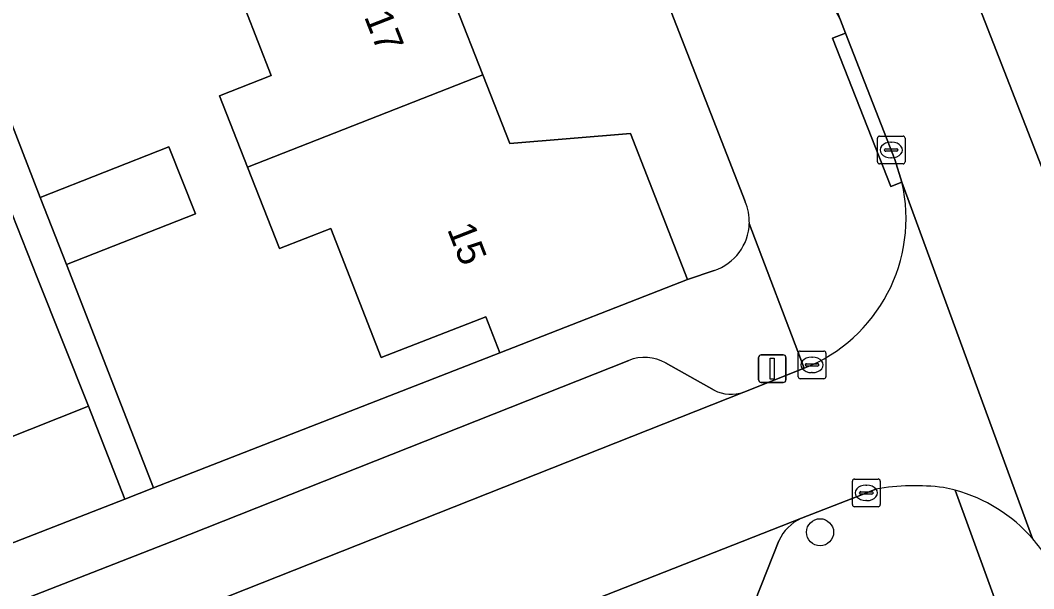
# Model space of a CAD drawing. Extents: x 159680 to 160786, y 387323 to 388340.
# Drawn here: x 160065.35 to 160101.92, y 387502.04 to 387522.56 of the extents above; entities that cross this region are included whole.
import ezdxf

# ---------------------------------------------------------------- set-up
doc = ezdxf.new("R2010")
doc.units = 0
for name, color, linetype in [('IMGEO_Boom', 7, 'Continuous'), ('IMGEO_Erf', 7, 'Continuous'), ('IMGEO_Kolk', 7, 'Continuous'), ('IMGEO_Lichtmast', 7, 'Continuous'), ('IMGEO_Pand', 7, 'Continuous'), ('IMGEO_Pand_nummerreeks', 7, 'Continuous'), ('IMGEO_Parkeervlak_open', 7, 'Continuous'), ('IMGEO_Rijbaan_lokaal_open', 7, 'Continuous'), ('IMGEO_Voetpad_open', 7, 'Continuous')]:
    doc.layers.add(name, color=color, linetype=linetype)

msp = doc.modelspace()

# ---------------------------------------------------------------- linework, layer by layer
at = {"layer": 'IMGEO_Boom'}
msp.add_circle((160094.213, 387504.079), 0.489, dxfattribs=at)
at = {"layer": 'IMGEO_Erf'}
for points in [[(160071.24, 387567.984), (160064.587, 387565.389), (160065.558, 387562.904), (160069.881, 387563.257), (160071.415, 387559.335), (160072.948, 387555.415), (160069.537, 387552.725), (160070.476, 387550.323), (160071.416, 387547.919), (160075.716, 387548.393), (160077.238, 387544.5), (160078.761, 387540.606), (160075.342, 387537.87), (160076.297, 387535.429), (160077.252, 387532.986), (160081.553, 387533.451), (160083.088, 387529.525), (160084.622, 387525.601), (160081.074, 387523.065), (160082.044, 387520.585), (160083.013, 387518.107), (160087.37, 387518.47), (160089.429, 387513.205), (160090.391, 387513.528)], [(160091.509, 387516.011), (160071.24, 387567.984)], [(160049.345, 387559.465), (160066.07, 387516.165), (160070.72, 387517.991), (160071.672, 387515.567), (160067.021, 387513.741), (160070.164, 387505.683), (160082.66, 387510.557), (160082.151, 387511.859), (160078.381, 387510.385), (160076.561, 387515.042), (160074.702, 387514.315), (160073.552, 387517.256), (160072.544, 387519.834), (160074.406, 387520.561), (160072.527, 387525.384), (160070.734, 387529.97), (160068.866, 387529.239), (160067.755, 387532.08), (160066.688, 387534.807), (160068.56, 387535.538), (160066.681, 387540.361), (160064.907, 387544.897)], [(160069.127, 387505.279), (160067.819, 387508.634), (160064.637, 387507.364), (160064.847, 387506.837), (160063.284, 387506.213), (160063.071, 387506.753), (160059.873, 387505.476), (160060.091, 387504.929), (160058.727, 387504.385), (160054.2, 387502.578), (160051.005, 387501.339), (160049.647, 387500.797), (160049.355, 387501.385), (160046.255, 387500.148), (160046.314, 387500), (160046.515, 387499.498), (160045.265, 387499), (160044.991, 387499.689), (160044.698, 387499.572), (160044.527, 387500), (160044.012, 387501.289), (160041.11, 387500.131), (160041.16, 387500), (160042.036, 387497.709)], [(160045.65, 387496.123), (160055.591, 387500), (160069.127, 387505.279)]]:
    msp.add_lwpolyline(points, dxfattribs=at)
for centre, radius, start, end in [((160089.796, 387515.274), 1.865, 358.511, 23.2655), ((160089.816, 387515.281), 1.845, 288.1542, 358.3006)]:
    msp.add_arc(centre, radius, start, end, dxfattribs=at)
at = {"layer": 'IMGEO_Kolk'}
for p, q in [((160096.356, 387518.375), (160097.208, 387518.375)), ((160096.281, 387517.449), (160096.281, 387518.301)), ((160096.769, 387518.155), (160096.794, 387518.155)), ((160097.282, 387518.301), (160097.282, 387517.449)), ((160096.54, 387517.869), (160096.54, 387517.881)), ((160096.978, 387517.832), (160096.58, 387517.832)), ((160096.583, 387517.918), (160096.981, 387517.918)), ((160097.024, 387517.881), (160097.024, 387517.869)), ((160097.208, 387517.375), (160096.356, 387517.375)), ((160096.792, 387517.595), (160096.767, 387517.595)), ((160093.422, 387509.694), (160093.422, 387510.546)), ((160093.497, 387510.62), (160094.349, 387510.62)), ((160093.91, 387510.4), (160093.935, 387510.4)), ((160094.423, 387510.546), (160094.423, 387509.694)), ((160093.681, 387510.114), (160093.681, 387510.126)), ((160094.119, 387510.077), (160093.721, 387510.077)), ((160093.724, 387510.163), (160094.122, 387510.163)), ((160094.165, 387510.126), (160094.165, 387510.114)), ((160094.349, 387509.62), (160093.497, 387509.62)), ((160093.933, 387509.84), (160093.908, 387509.84)), ((160095.381, 387505.075), (160095.381, 387505.927)), ((160095.456, 387506.001), (160096.308, 387506.001)), ((160096.382, 387505.927), (160096.382, 387505.075)), ((160095.869, 387505.781), (160095.894, 387505.781)), ((160095.64, 387505.495), (160095.64, 387505.507)), ((160096.078, 387505.458), (160095.68, 387505.458)), ((160095.683, 387505.544), (160096.081, 387505.544)), ((160095.892, 387505.221), (160095.867, 387505.221)), ((160096.124, 387505.507), (160096.124, 387505.495)), ((160096.308, 387505.001), (160095.456, 387505.001))]:
    msp.add_line(p, q, dxfattribs=at)
for points in [[(160096.356, 387518.375), (160097.208, 387518.375)], [(160096.281, 387517.449), (160096.281, 387518.301)], [(160097.282, 387518.301), (160097.282, 387517.449)], [(160097.208, 387517.375), (160096.356, 387517.375)], [(160093.422, 387509.694), (160093.422, 387510.546)], [(160093.497, 387510.62), (160094.349, 387510.62)], [(160094.423, 387510.546), (160094.423, 387509.694)], [(160094.349, 387509.62), (160093.497, 387509.62)], [(160095.381, 387505.075), (160095.381, 387505.927)], [(160095.456, 387506.001), (160096.308, 387506.001)], [(160096.382, 387505.927), (160096.382, 387505.075)], [(160096.308, 387505.001), (160095.456, 387505.001)]]:
    msp.add_lwpolyline(points, dxfattribs=at)
for centre, radius, start, end in [((160096.358, 387518.299), 0.0765, 91.552, 178.448), ((160096.358, 387518.299), 0.0765, 91.552, 178.448), ((160097.206, 387518.299), 0.0765, 1.552, 88.448), ((160097.206, 387518.299), 0.0765, 1.552, 88.448), ((160096.58, 387517.878), 0.0403, 85.8775, 175.7526), ((160096.577, 387517.868), 0.0366, 178.938, 274.7102), ((160096.981, 387517.875), 0.043, 264.8664, 352.4533), ((160096.985, 387517.88), 0.0386, 1.7309, 96.639), ((160096.358, 387517.451), 0.0765, 181.552, 268.448), ((160096.358, 387517.451), 0.0765, 181.552, 268.448), ((160097.206, 387517.451), 0.0765, 271.552, 358.448), ((160097.206, 387517.451), 0.0765, 271.552, 358.448), ((160093.499, 387510.544), 0.0765, 91.552, 178.448), ((160093.499, 387510.544), 0.0765, 91.552, 178.448), ((160094.347, 387510.544), 0.0765, 1.552, 88.448), ((160094.347, 387510.544), 0.0765, 1.552, 88.448), ((160093.721, 387510.123), 0.0403, 85.8775, 175.7526), ((160093.718, 387510.113), 0.0366, 178.938, 274.7102), ((160094.122, 387510.12), 0.043, 264.8664, 352.4533), ((160094.126, 387510.125), 0.0386, 1.7309, 96.639), ((160093.499, 387509.696), 0.0765, 181.552, 268.448), ((160093.499, 387509.696), 0.0765, 181.552, 268.448), ((160094.347, 387509.696), 0.0765, 271.552, 358.448), ((160094.347, 387509.696), 0.0765, 271.552, 358.448), ((160095.458, 387505.925), 0.0765, 91.552, 178.448), ((160095.458, 387505.925), 0.0765, 91.552, 178.448), ((160096.306, 387505.925), 0.0765, 1.552, 88.448), ((160096.306, 387505.925), 0.0765, 1.552, 88.448), ((160095.68, 387505.504), 0.0403, 85.8775, 175.7526), ((160095.677, 387505.494), 0.0366, 178.938, 274.7102), ((160096.081, 387505.501), 0.043, 264.8664, 352.4533), ((160096.085, 387505.506), 0.0386, 1.7309, 96.639), ((160095.458, 387505.077), 0.0765, 181.552, 268.448), ((160095.458, 387505.077), 0.0765, 181.552, 268.448), ((160096.306, 387505.077), 0.0765, 271.552, 358.448), ((160096.306, 387505.077), 0.0765, 271.552, 358.448)]:
    msp.add_arc(centre, radius, start, end, dxfattribs=at)
for centre, major_axis, ratio, start_param, end_param in [((160096.768, 387517.875), (-0.387, 0.002), 0.722429, 4.712389, 7.853982), ((160096.793, 387517.875), (-0.39, 0.002), 0.717154, 1.570796, 4.712389), ((160093.909, 387510.12), (-0.387, 0.002), 0.722429, 4.712389, 7.853982), ((160093.934, 387510.12), (-0.39, 0.002), 0.717154, 1.570796, 4.712389), ((160095.868, 387505.501), (-0.387, 0.002), 0.722429, 4.712389, 7.853982), ((160095.893, 387505.501), (-0.39, 0.002), 0.717154, 1.570796, 4.712389)]:
    msp.add_ellipse(centre, major_axis=major_axis, ratio=ratio, start_param=start_param, end_param=end_param, dxfattribs=at)
at = {"layer": 'IMGEO_Lichtmast'}
for p, q in [((160091.992, 387509.584), (160091.992, 387510.384)), ((160091.992, 387510.384), (160091.992, 387509.584)), ((160092.092, 387510.484), (160092.882, 387510.484)), ((160092.882, 387510.484), (160092.092, 387510.484)), ((160092.982, 387510.384), (160092.982, 387509.584)), ((160092.982, 387509.584), (160092.982, 387510.384)), ((160092.882, 387509.484), (160092.092, 387509.484)), ((160092.092, 387509.484), (160092.882, 387509.484))]:
    msp.add_line(p, q, dxfattribs=at)
msp.add_lwpolyline([(160092.412, 387510.359), (160092.562, 387510.359), (160092.562, 387509.609), (160092.412, 387509.609), (160092.412, 387510.359)], dxfattribs=at)
for centre, start, end in [((160092.092, 387510.384), 90, 180), ((160092.092, 387510.384), 90, 180), ((160092.882, 387510.384), 0, 90), ((160092.882, 387510.384), 360, 90), ((160092.092, 387509.584), 180, 270), ((160092.092, 387509.584), 180, 270), ((160092.882, 387509.584), 270, 0), ((160092.882, 387509.584), 270, 0)]:
    msp.add_arc(centre, 0.1, start, end, dxfattribs=at)
at = {"layer": 'IMGEO_Pand'}
for points in [[(160083.088, 387529.525), (160072.527, 387525.384), (160074.406, 387520.561), (160072.544, 387519.834), (160073.552, 387517.256), (160082.044, 387520.585), (160081.074, 387523.065), (160084.622, 387525.601)], [(160082.044, 387520.585), (160073.552, 387517.256), (160074.702, 387514.315), (160076.561, 387515.042), (160078.381, 387510.385), (160082.151, 387511.859), (160082.66, 387510.557), (160089.429, 387513.205), (160087.37, 387518.47), (160083.013, 387518.107)], [(160067.021, 387513.741), (160071.672, 387515.567), (160070.72, 387517.991), (160066.07, 387516.165)], [(160065.965, 387513.278), (160064.323, 387517.392), (160059.623, 387515.516), (160063.071, 387506.753), (160063.284, 387506.213), (160064.847, 387506.837), (160064.637, 387507.364), (160067.819, 387508.634)]]:
    msp.add_lwpolyline(points, close=True, dxfattribs=at)
at = {"layer": 'IMGEO_Parkeervlak_open'}
for points in [[(160094.951, 387522.558), (160082.582, 387554.195), (160069.872, 387586.748)], [(160087.309, 387510.283), (160070.825, 387503.75), (160061.243, 387500), (160051.245, 387496.087)], [(160090.387, 387509.208), (160088.641, 387510.192)], [(160049.085, 387492.452), (160068.368, 387500), (160071.776, 387501.334), (160091.461, 387509.135)], [(160093.542, 387504.582), (160081.892, 387500), (160066.016, 387493.756), (160051.074, 387487.99)], [(160091.856, 387501.582), (160092.727, 387503.77)]]:
    msp.add_lwpolyline(points, dxfattribs=at)
for centre, radius, start, end in [((160093.118, 387521.784), 1.99, 22.8858, 66.567), ((160087.88, 387508.849), 1.543, 60.4648, 111.7187), ((160091.008, 387510.409), 1.352, 242.6597, 289.5635), ((160094.165, 387503.142), 1.569, 113.3874, 156.4013)]:
    msp.add_arc(centre, radius, start, end, dxfattribs=at)
at = {"layer": 'IMGEO_Rijbaan_lokaal_open'}
for points in [[(160067.358, 387603.895), (160067.585, 387598.789), (160067.598, 387598.089), (160067.604, 387597.468), (160067.644, 387596.832), (160068.014, 387593.703), (160068.663, 387590.62), (160068.736, 387590.339), (160069.66, 387587.394), (160069.872, 387586.748), (160082.582, 387554.195), (160094.951, 387522.558), (160095.132, 387522.093), (160096.916, 387517.531), (160097.168, 387516.715), (160101.879, 387503.852)], [(160108.108, 387502.148), (160086.248, 387558.199), (160073.949, 387589.946)], [(160101.879, 387503.852), (160097.168, 387516.715)], [(160093.64, 387509.999), (160091.461, 387509.135), (160071.776, 387501.334), (160068.368, 387500), (160049.085, 387492.452), (160047.522, 387491.862)], [(160081.892, 387500), (160093.542, 387504.582), (160095.529, 387505.363), (160096.22, 387505.635)]]:
    msp.add_lwpolyline(points, dxfattribs=at)
for centre, radius, start, end in [((160091.495, 387515.411), 5.821, 291.625, 12.948), ((160097.645, 387497.535), 8.224, 82.8259, 99.9776), ((160097.567, 387500.026), 5.776, 74.7009, 78.9706), ((160097.581, 387500.085), 5.715, 41.2353, 74.6801), ((160097.617, 387500.112), 5.67, 22.8259, 41.2651)]:
    msp.add_arc(centre, radius, start, end, dxfattribs=at)
at = {"layer": 'IMGEO_Voetpad_open'}
for points in [[(160046.056, 387652.443), (160052.252, 387636.426), (160053.358, 387633.584), (160046.881, 387631.063), (160047.538, 387629.374), (160060.288, 387596.62), (160068.19, 387575.804), (160070.688, 387569.4), (160071.24, 387567.984), (160091.509, 387516.011)], [(160073.949, 387589.946), (160086.248, 387558.199), (160108.108, 387502.148)], [(160064.323, 387517.392), (160065.965, 387513.278), (160067.819, 387508.634), (160069.127, 387505.279), (160070.164, 387505.683), (160067.021, 387513.741), (160066.07, 387516.165), (160049.345, 387559.465)], [(160094.667, 387521.911), (160095.132, 387522.093), (160094.951, 387522.558)], [(160097.168, 387516.715), (160096.761, 387516.556), (160094.667, 387521.911)], [(160091.461, 387509.135), (160093.64, 387509.999), (160091.66, 387515.226)], [(160091.66, 387515.226), (160093.64, 387509.999)], [(160090.391, 387513.528), (160089.429, 387513.205), (160082.66, 387510.557), (160070.164, 387505.683), (160069.127, 387505.279), (160055.591, 387500), (160045.65, 387496.123)], [(160070.825, 387503.75), (160087.309, 387510.283)], [(160088.641, 387510.192), (160090.387, 387509.208)], [(160096.22, 387505.635), (160095.529, 387505.363), (160093.542, 387504.582)], [(160099.091, 387505.597), (160100.877, 387500.679), (160101.142, 387500), (160106.734, 387485.676), (160119.877, 387490.561)], [(160100.877, 387500.679), (160099.091, 387505.597)], [(160051.245, 387496.087), (160061.243, 387500), (160070.825, 387503.75)], [(160092.727, 387503.77), (160091.856, 387501.582)]]:
    msp.add_lwpolyline(points, dxfattribs=at)
msp.add_lwpolyline([(160095.132, 387522.093), (160094.667, 387521.911), (160096.761, 387516.556), (160097.168, 387516.715), (160096.916, 387517.531)], close=True, dxfattribs=at)
for centre, radius, start, end in [((160093.118, 387521.784), 1.99, 22.8858, 66.567), ((160091.495, 387515.411), 5.821, 291.625, 12.948), ((160089.796, 387515.274), 1.865, 358.511, 23.2655), ((160089.816, 387515.281), 1.845, 288.1542, 358.3006), ((160087.88, 387508.849), 1.543, 60.4648, 111.7187), ((160091.008, 387510.409), 1.352, 242.6597, 289.5635), ((160097.645, 387497.535), 8.224, 82.8259, 99.9776), ((160097.567, 387500.026), 5.776, 74.7009, 78.9706), ((160097.581, 387500.085), 5.715, 41.2353, 74.6801), ((160094.165, 387503.142), 1.569, 113.3874, 156.4013), ((160097.617, 387500.112), 5.67, 22.8259, 41.2651)]:
    msp.add_arc(centre, radius, start, end, dxfattribs=at)

# ---------------------------------------------------------------- texts
at = {"layer": 'IMGEO_Pand_nummerreeks'}
for s, p in [('17', (160077.75, 387522.691)), ('15', (160080.747, 387515.02))]:
    msp.add_text(s, height=1, rotation=291.3425, dxfattribs=at).set_placement(p)

doc.saveas('drawing.dxf')
